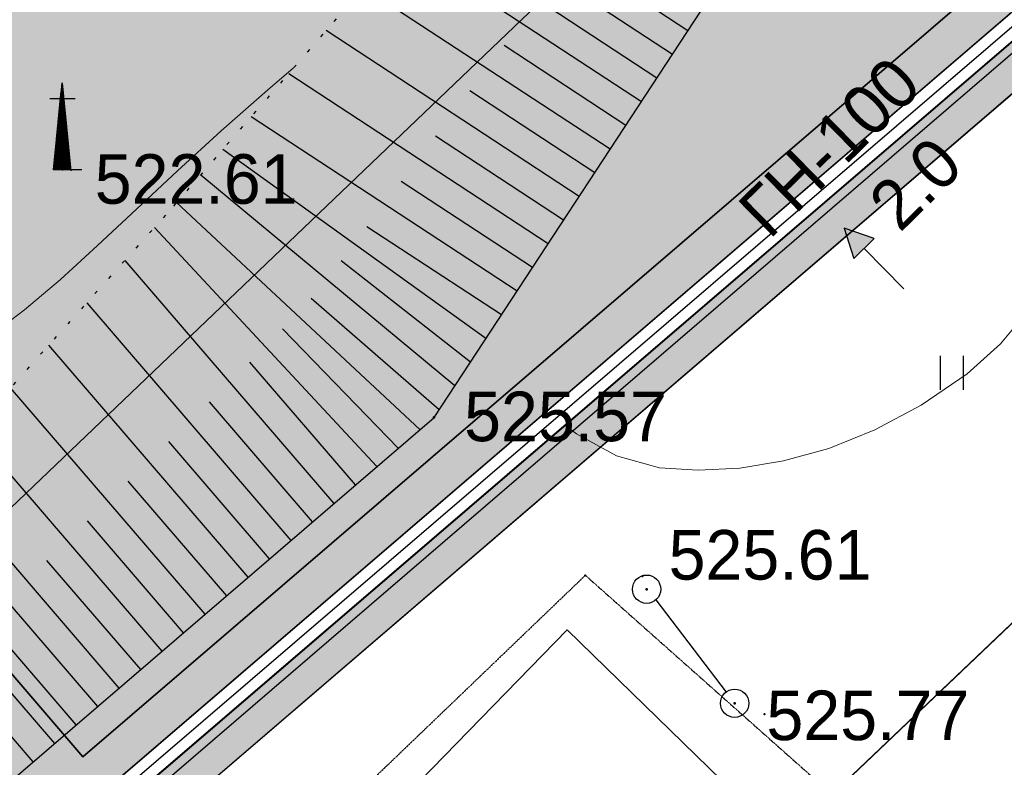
# Model space of a CAD drawing. Header units: millimetres. Extents: x 767170 to 66149698, y -983507 to 2493658.
# Tile 476 of 656: x 5106017 to 5123388, y -729797 to -716604. Entities that reach past the tile are written whole.
import ezdxf

# ---------------------------------------------------------------- set-up
doc = ezdxf.new("R2010")
doc.units = ezdxf.units.MM
for name, pattern in [('Д_ТРОТ_ТРУБА', [3, 1.5, -1.5]), ('ДОРОГИ_ГРУНТ', [7, 5, -2]), ('Контура низ откосов  Штриховая 0.1-0.5 - - - - - - -', [0.6, 0.1, -0.5])]:
    doc.linetypes.add(name, pattern=pattern)
for name, color, linetype in [('(004) Точки рельефа', 7, 'Continuous'), ('(007) Здания', 7, 'Continuous'), ('(013) Газ', 30, 'ИК_Газопровод -------г--------'), ('(022) Возд. Линии', 7, 'Continuous'), ('(025) Дорога', 7, 'Continuous'), ('(028) Гидротехн.', 7, 'Continuous'), ('(031) Горизонтали', 42, 'Continuous'), ('(035) Откосы', 7, 'Continuous'), ('(036) Растительность', 7, 'Continuous'), ('(040) Ограда', 7, 'Continuous'), ('METALL OG', 7, 'Continuous'), ('Пикет', 7, 'Continuous')]:
    doc.layers.add(name, color=color, linetype=linetype)
doc.layers.add('ВВГ 3х2.5', color=5, linetype='Continuous', lineweight=40)
doc.styles.add('BM-431', font='txt')
doc.styles.add('COMPLEX', font='tahoma.ttf')
doc.styles.add('D-431', font='txt')
doc.styles.add('FAYZXON', font='GOTHICB.TTF')
doc.styles.add('S', font='txtwr', dxfattribs={"oblique": 15})
doc.styles.get("Standard").update_dxf_attribs({"font": 'isocpeui.ttf'})
doc.linetypes.add('FENCELINE1', pattern='A,6.35,-2.54,[133,ltypeshp.shx,S=2.54,R=0,X=-2.54,Y=0],-2.54,25.4', length=36.83)
doc.linetypes.add('GAZ_VOZDUSH', pattern='A,1,-2,["~",Standard,S=3,R=0,X=-1.5,Y=-1.5],-1,10', length=14)
doc.linetypes.add('ИК_Газопровод -------г--------', pattern='A,9,-0.6,["Г",Standard,S=1.2,R=0,X=0,Y=-0.6],-1.2', length=10.8)
doc.linetypes.add('ОГРАДА_БЕТ', pattern='A,4,["|",Standard,S=0.8,R=0,X=0,Y=-0.8],4', length=8)
doc.dimstyles.new('MAGENTA genplan dimension', dxfattribs={"dimtxt": 1000, "dimasz": 500, "dimexe": 200, "dimexo": 300, "dimgap": 100, "dimtad": 1, "dimdec": 1, "dimlfac": 0.001, "dimzin": 1, "dimtxsty": 'FAYZXON', "dimblk": 'OBLIQUE', "dimcen": 0, "dimclrd": 142, "dimclre": 142, "dimclrt": 6, "dimadec": 0, "dimazin": 0, "dimtfac": 1, "dimtdec": 1, "dimtmove": 0, "dimatfit": 3, "dimldrblk": 'OBLIQUE', "dimfxl": 1, "dimlwd": 30, "dimlwe": 30, "dimarcsym": 0})

# ---------------------------------------------------------------- blocks, each defined once
blk = doc.blocks.new('_Oblique')
at = {"color": 0, "linetype": 'ByBlock', "lineweight": -2}
blk.add_line((-0.5, -0.5), (0.5, 0.5), dxfattribs=at)
blk = doc.blocks.new('*D294')
at = {"color": 142, "lineweight": 30, "transparency": 16777216}
for p, q in [((1989123, -731441), (1989123, -731185)), ((1992223, -731441), (1992223, -731185)), ((1989123, -731385), (1992223, -731385))]:
    blk.add_line(p, q, dxfattribs=at)
at = {"color": 142, "lineweight": 30, "transparency": 16777216, "xscale": 500, "yscale": 500, "zscale": 500, "rotation": 180}
blk.add_blockref('_Oblique', (1989123, -731385), dxfattribs=at)
at = {"color": 142, "lineweight": 30, "transparency": 16777216, "xscale": 500, "yscale": 500, "zscale": 500}
blk.add_blockref('_Oblique', (1992223, -731385), dxfattribs=at)
at = {"color": 6, "transparency": 16777216, "insert": (1990673, -730689), "char_height": 1000, "attachment_point": 5, "style": 'FAYZXON'}
blk.add_mtext('3,1', dxfattribs=at)
blk = doc.blocks.new('*D295')
at = {"color": 142, "lineweight": 30, "transparency": 16777216}
for p, q in [((1986356, -727461), (1986356, -724361)), ((1986433, -724361), (1986556, -724361)), ((1986433, -727461), (1986556, -727461))]:
    blk.add_line(p, q, dxfattribs=at)
at = {"color": 142, "lineweight": 30, "transparency": 16777216, "xscale": 500, "yscale": 500, "zscale": 500}
for p, rotation in [((1986356, -724361), 90), ((1986356, -727461), 270)]:
    blk.add_blockref('_Oblique', p, dxfattribs=dict(at, rotation=rotation))
at = {"color": 6, "transparency": 16777216, "insert": (1985661, -725911), "char_height": 1000, "attachment_point": 5, "rotation": 90, "style": 'FAYZXON'}
blk.add_mtext('3,1', dxfattribs=at)
blk = doc.blocks.new('I04010')
for p, q in [((-0.412273, 0.007146), (-0.412273, 1.207146)), ((0.387727, 1.207146), (0.387727, 0.007146))]:
    blk.add_line(p, q)
blk = doc.blocks.new('U1061-flat-5')
at = {"layer": '(022) Возд. Линии'}
blk.add_circle((0, 0), 0.25, dxfattribs=at)
at = {"color": 4, "oblique": 15}
blk.add_attdef('Z', (0.797, -0.495), '', height=1, dxfattribs=at)
blk = doc.blocks.new('U1061-flat-6')
at = {"layer": '(022) Возд. Линии'}
blk.add_circle((0, 0), 0.25, dxfattribs=at)
at = {"color": 4, "oblique": 15}
blk.add_attdef('Z', (0.797, -0.495), '', height=1, dxfattribs=at)
blk = doc.blocks.new('I03042-flat-1')
at = {"layer": '(028) Гидротехн.'}
for p, q in [((-0.012, 0), (0.144, 1.536)), ((0.132, 0), (0.132, 1.416)), ((0.138, 0), (0.138, 1.482)), ((0.144, 1.536), (0.294, -0.018)), ((0.144, 0), (0.144, 1.536)), ((0.15, 0), (0.15, 1.47)), ((0.156, 0), (0.156, 1.41)), ((-0.078, 1.26), (0.372, 1.26)), ((0.108, 0), (0.108, 1.236)), ((0.114, 0), (0.114, 1.296)), ((0.12, 0), (0.12, 1.356)), ((0.162, 0), (0.162, 1.35)), ((0.168, 0), (0.168, 1.29)), ((0.174, 0), (0.174, 1.224)), ((0.09, 0), (0.09, 1.056)), ((0.096, 0), (0.096, 1.116)), ((0.102, 0), (0.102, 1.176)), ((0.18, 0), (0.18, 1.164)), ((0.186, 0), (0.186, 1.104)), ((0.192, 0), (0.192, 1.044)), ((0.072, 0), (0.072, 0.87)), ((0.078, 0), (0.078, 0.93)), ((0.084, 0), (0.084, 0.996)), ((0.198, 0), (0.198, 0.978)), ((0.204, 0), (0.204, 0.918)), ((0.06, 0), (0.06, 0.75)), ((0.066, 0), (0.066, 0.81)), ((0.21, 0), (0.21, 0.858)), ((0.216, 0), (0.216, 0.798)), ((0.222, 0), (0.222, 0.732)), ((0.042, 0), (0.042, 0.57)), ((0.048, 0), (0.048, 0.63)), ((0.054, 0), (0.054, 0.69)), ((0.228, 0), (0.228, 0.672)), ((0.234, 0), (0.234, 0.612)), ((0.24, 0), (0.24, 0.552)), ((0.024, 0), (0.024, 0.384)), ((0.03, 0), (0.03, 0.444)), ((0.036, 0), (0.036, 0.504)), ((0.246, 0), (0.246, 0.486)), ((0.252, 0), (0.252, 0.426)), ((0.258, 0), (0.258, 0.366)), ((0.006, 0), (0.006, 0.204)), ((0.012, 0), (0.012, 0.264)), ((0.018, 0), (0.018, 0.324)), ((0.264, 0), (0.264, 0.306)), ((0.27, 0), (0.27, 0.24)), ((0.276, 0), (0.276, 0.18)), ((-0.012, 0), (-0.012, 0.018)), ((0.492, 0), (-0.012, 0)), ((-0.006, 0), (-0.006, 0.078)), ((0, 0), (0, 0.144)), ((0.282, 0), (0.282, 0.12)), ((0.288, 0), (0.288, 0.06)), ((0.294, -0.006), (0.294, 0))]:
    blk.add_line(p, q, dxfattribs=at)
for points in [[(0.186, 1.02), (0.186, 0.9), (0.654, 1.02), (0.54, 0.9)], [(0.654, 1.02), (0.54, 0.9), (0.672, 0.762), (0.552, 0.756)]]:
    blk.add_trace(points, dxfattribs=at)
at = {"color": 4, "style": 'S', "oblique": 15, "width": 1.035276}
blk.add_attdef('Z', (1.033, -0.095), '', height=1.159, dxfattribs=at)
blk = doc.blocks.new('wef-flat-7')
at = {"layer": '(025) Дорога', "linetype": 'Д_ТРОТ_ТРУБА'}
blk.add_hatch(color=0, dxfattribs=at).paths.add_polyline_path([(-1754815.989, -1398303.214), (-1754815.633, -1398302.864), (-1754816.161, -1398302.682)])
at = {"layer": '(022) Возд. Линии', "color": 0}
for points in [[(-1754816.161, -1398302.682), (-1754815.989, -1398303.214)], [(-1754815.11, -1398303.752), (-1754815.811, -1398303.039)]]:
    blk.add_lwpolyline(points, dxfattribs=at)
at = {"layer": '(025) Дорога', "color": 0, "linetype": 'Д_ТРОТ_ТРУБА'}
blk.add_lwpolyline([(-1754815.989, -1398303.214), (-1754815.633, -1398302.864), (-1754816.161, -1398302.682), (-1754815.989, -1398303.214)], close=True, dxfattribs=at)
blk.add_lwpolyline([(-1754815.989, -1398303.214), (-1754815.633, -1398302.864)], dxfattribs=at)
blk = doc.blocks.new('A$C05d28b1e')
at = {"layer": '(004) Точки рельефа', "color": 7, "linetype": 'ByBlock'}
blk.add_point((-75974, -121690), dxfattribs=at)
at = {"layer": '(004) Точки рельефа', "color": 7, "linetype": 'ByBlock', "lineweight": -2}
for p in [(-69421, -126056), (-65671, -129089), (-64118, -131102)]:
    blk.add_point(p, dxfattribs=at)
at = {"layer": '(013) Газ', "linetype": 'GAZ_VOZDUSH', "ltscale": 600, "flags": 128}
for points in [[(139039, 153682), (138885, 152734), (135454, 145357), (130316, 142546), (115842, 109039), (104824, 79051), (99727, 68744), (82201, 34139), (52809, 3628), (56082, -3749), (32593, -24350), (33828, -29046), (31852, -35564), (-6995, -77251), (-10648, -79274), (-22017, -90450), (-29954, -94459), (-74554, -132816), (-76953, -135094)], [(-29501, -81599), (-34885, -86796), (-57126, -108761), (-84722, -135134), (-87949, -138482), (-84911, -141883), (-86034, -142931)]]:
    blk.add_lwpolyline(points, dxfattribs=at)
at = {"layer": '(022) Возд. Линии', "linetype": 'ДОРОГИ_ГРУНТ', "ltscale": 600}
blk.add_lwpolyline([(-65507, -129278), (-64269, -130903)], dxfattribs=at)
at = {"layer": '(031) Горизонтали', "color": 42, "linetype": 'Continuous', "lineweight": 0, "ltscale": 600}
for points in [[(-67111, -126195), (-66907, -126346), (-66200, -126735), (-65446, -126949), (-64760, -126991), (-64026, -126952), (-63254, -126825), (-62457, -126603), (-61644, -126277), (-60826, -125841), (-60014, -125287), (-59426, -124756), (-58898, -124125), (-58410, -123403), (-57942, -122598), (-57473, -121717), (-56981, -120768), (-56447, -119760), (-55850, -118700), (-55168, -117596), (-54477, -116535), (-53738, -115399), (-52973, -114229), (-52713, -113832)], [(-77269, -124632), (-76648, -124161), (-76013, -123622), (-75357, -123025), (-74671, -122382), (-73948, -121703), (-73179, -121000), (-72358, -120281), (-71902, -119891)]]:
    blk.add_lwpolyline(points, dxfattribs=at)
blk.add_lwpolyline([(-68722, -124991), (-68722, -124991)], close=True, dxfattribs=at)
at = {"layer": '(035) Откосы', "ltscale": 600}
for p, q in [((-69338, -116940), (-65215, -119646)), ((-70000, -117702), (-65763, -120482)), ((-66974, -117893), (-64941, -119228)), ((-70662, -118464), (-66312, -121318)), ((-67579, -118692), (-65489, -120064)), ((-71323, -119225), (-66860, -122153)), ((-68184, -119491), (-66038, -120900)), ((-71985, -119987), (-67409, -122989)), ((-68789, -120290), (-66586, -121736)), ((-72647, -120749), (-67957, -123825)), ((-69394, -121089), (-67135, -122571)), ((-73147, -121325), (-68506, -124661)), ((-73537, -121774), (-69054, -125497)), ((-69999, -121888), (-67683, -123407)), ((-73964, -122266), (-69673, -126272)), ((-74352, -122705), (-70431, -126924)), ((-70605, -122686), (-68232, -124243)), ((-74875, -123286), (-71189, -127575)), ((-71062, -123290), (-68780, -125079)), ((-71586, -123953), (-69329, -125915)), ((-75549, -124036), (-71948, -128227)), ((-72095, -124492), (-70052, -126598)), ((-76223, -124785), (-72706, -128878)), ((-72674, -125080), (-70810, -127249)), ((-76897, -125535), (-73465, -129530)), ((-73390, -125781), (-71569, -127901)), ((-77571, -126285), (-74223, -130182)), ((-74106, -126482), (-72327, -128553)), ((-78245, -127035), (-74981, -130833)), ((-74823, -127182), (-73085, -129204)), ((-78919, -127784), (-75740, -131485)), ((-75539, -127883), (-73844, -129856)), ((-79593, -128534), (-76498, -132136)), ((-76255, -128583), (-74602, -130507)), ((-76971, -129284), (-75360, -131159)), ((-77687, -129985), (-76119, -131810))]:
    blk.add_line(p, q, dxfattribs=at)
at = {"layer": '(035) Откосы', "linetype": 'Контура низ откосов  Штриховая 0.1-0.5 - - - - - - -', "ltscale": 600}
blk.add_lwpolyline([(-58043, -62121), (-51597, -72270), (-40161, -84572), (-36241, -91710), (-36416, -92038), (-37251, -92867), (-52689, -103803), (-66190, -113316), (-74159, -122490), (-84579, -134080)], dxfattribs=at)
at = {"layer": '(035) Откосы', "ltscale": 600}
blk.add_lwpolyline([(-82186, -137023), (-69421, -126056), (-64578, -118675), (-47013, -107040), (-32314, -93471), (-31996, -93107), (-31938, -92630), (-37675, -83853), (-49817, -71663), (-58043, -62121)], dxfattribs=at)
at = {"layer": '(040) Ограда', "linetype": 'ОГРАДА_БЕТ', "ltscale": 600, "flags": 128}
blk.add_lwpolyline([(-84579, -134080), (-82186, -137023), (-81425, -137959), (-27799, -91911)], dxfattribs=at)
at = {"layer": '(040) Ограда', "ltscale": 600}
blk.add_lwpolyline([(-84889, -134332), (-82496, -137275), (-81476, -138531), (-27538, -92214)], dxfattribs=at)
at = {"layer": '(022) Возд. Линии', "xscale": 1000, "yscale": 1000, "zscale": 1000}
for name, p in [('I03042-flat-1', (-76124, -121690)), ('wef-flat-7', (1754753976, 1398179963)), ('U1061-flat-5', (-65671, -129089)), ('U1061-flat-6', (-64118, -131102))]:
    blk.add_blockref(name, p, dxfattribs=at)
at = {"layer": '(036) Растительность', "linetype": 'Continuous', "xscale": 500, "yscale": 500, "zscale": 500}
blk.add_blockref('I04010', (-60280, -125574), dxfattribs=at)
at = {"layer": '(004) Точки рельефа', "linetype": 'ByBlock', "char_height": 875, "attachment_point": 4, "style": 'D-431'}
for s, insert in [('522.61', (-75407, -121856)), ('525.57', (-68891, -126046)), ('525.61', (-65283, -128488)), ('525.77', (-63557, -131321))]:
    blk.add_mtext(s, dxfattribs=dict(at, insert=insert))
at = {"layer": '(013) Газ', "color": 0, "linetype": 'Continuous', "style": 'BM-431'}
for s, p in [('ГН-100', (-63503, -122933)), ('2.0', (-61203, -122809))]:
    blk.add_text(s, height=875, rotation=44.5088, dxfattribs=at).set_placement(p)
blk = doc.blocks.new('asdaw1234141')
at = {"layer": '(004) Точки рельефа', "color": 7, "linetype": 'ByBlock', "lineweight": -2}
for p in [(-53756, -63887), (-50006, -66920), (-48453, -68933)]:
    blk.add_point(p, dxfattribs=at)
at = {"layer": '(007) Здания', "elevation": 525677}
blk.add_lwpolyline([(-57044, -73433), (-51409, -67639), (-48226, -70734), (-53861, -76528)], close=True, dxfattribs=at)
at = {"layer": '(013) Газ', "linetype": 'GAZ_VOZDUSH', "ltscale": 600, "flags": 128}
blk.add_lwpolyline([(-13836, -19430), (-19220, -24627), (-41461, -46592), (-69057, -72965), (-72284, -76313), (-69246, -79714), (-70369, -80762)], dxfattribs=at)
at = {"layer": '(022) Возд. Линии', "linetype": 'ДОРОГИ_ГРУНТ', "ltscale": 600}
blk.add_lwpolyline([(-49842, -67109), (-48604, -68734)], dxfattribs=at)
at = {"layer": '(025) Дорога', "linetype": 'Д_ТРОТ_ТРУБА', "elevation": 525688}
blk.add_lwpolyline([(-51087, -66676), (-58070, -73377), (-51457, -80093), (-44337, -72674), (-51087, -66676)], dxfattribs=at)
at = {"layer": '(031) Горизонтали', "color": 42, "linetype": 'Continuous', "lineweight": 0, "ltscale": 600}
blk.add_lwpolyline([(-51446, -64026), (-51242, -64177), (-50535, -64566), (-49781, -64780), (-49095, -64822), (-48361, -64783), (-47589, -64656), (-46792, -64434), (-45979, -64108), (-45161, -63672), (-44349, -63118), (-43761, -62587), (-43233, -61956), (-42745, -61234), (-42277, -60429), (-41808, -59548), (-41316, -58599), (-40782, -57591), (-40185, -56531), (-39503, -55427), (-38812, -54366), (-38073, -53230), (-37308, -52060), (-37048, -51663)], dxfattribs=at)
blk.add_lwpolyline([(-53057, -62822), (-53057, -62822)], close=True, dxfattribs=at)
at = {"layer": '(035) Откосы', "ltscale": 600}
for p, q in [((-53673, -54771), (-49550, -57477)), ((-54335, -55533), (-50098, -58313)), ((-51309, -55724), (-49276, -57059)), ((-54997, -56295), (-50647, -59149)), ((-51914, -56523), (-49824, -57895)), ((-55658, -57056), (-51195, -59984)), ((-52519, -57322), (-50373, -58731)), ((-56320, -57818), (-51744, -60820)), ((-53124, -58121), (-50921, -59567)), ((-56982, -58580), (-52292, -61656)), ((-53729, -58920), (-51470, -60402)), ((-57482, -59156), (-52841, -62492)), ((-57872, -59605), (-53389, -63328)), ((-54334, -59719), (-52018, -61238)), ((-58299, -60097), (-54008, -64103)), ((-58687, -60536), (-54766, -64755)), ((-54940, -60517), (-52567, -62074)), ((-59210, -61117), (-55524, -65406)), ((-55397, -61121), (-53115, -62910)), ((-55921, -61784), (-53664, -63746)), ((-59884, -61867), (-56283, -66058)), ((-56430, -62323), (-54387, -64429)), ((-60558, -62616), (-57041, -66709)), ((-57009, -62911), (-55145, -65080)), ((-61232, -63366), (-57800, -67361)), ((-57725, -63612), (-55904, -65732)), ((-61906, -64116), (-58558, -68013)), ((-58441, -64313), (-56662, -66384)), ((-62580, -64866), (-59316, -68664)), ((-59158, -65013), (-57420, -67035)), ((-63254, -65615), (-60075, -69316)), ((-59874, -65714), (-58179, -67687)), ((-63928, -66365), (-60833, -69967)), ((-60590, -66414), (-58937, -68338)), ((-61306, -67115), (-59695, -68990)), ((-62022, -67816), (-60454, -69641))]:
    blk.add_line(p, q, dxfattribs=at)
at = {"layer": '(040) Ограда', "linetype": 'ОГРАДА_БЕТ', "ltscale": 600, "flags": 128}
blk.add_lwpolyline([(-68914, -71911), (-66521, -74854), (-65760, -75790), (-12134, -29742)], dxfattribs=at)
at = {"layer": '(040) Ограда', "ltscale": 600}
blk.add_lwpolyline([(-69224, -72163), (-66831, -75106), (-65811, -76362), (-11873, -30045)], dxfattribs=at)
at = {"layer": 'Пикет', "color": 7, "linetype": 'ByBlock', "lineweight": -2, "transparency": 16777216}
for p in [(-51087, -66676, 525981), (-50081, -66688, 526119), (-47927, -69124, 526016)]:
    blk.add_point(p, dxfattribs=at)
at = {"layer": '(022) Возд. Линии', "xscale": 1000, "yscale": 1000, "zscale": 1000}
for name, p in [('wef-flat-7', (1754769641, 1398242132)), ('U1061-flat-5', (-50006, -66920)), ('U1061-flat-6', (-48453, -68933))]:
    blk.add_blockref(name, p, dxfattribs=at)
at = {"layer": '(036) Растительность', "linetype": 'Continuous', "xscale": 500, "yscale": 500, "zscale": 500}
blk.add_blockref('I04010', (-44615, -63405), dxfattribs=at)
at = {"layer": '(004) Точки рельефа', "linetype": 'ByBlock', "char_height": 875, "attachment_point": 4, "style": 'D-431'}
for s, insert in [('522.61', (-59742, -59687)), ('525.57', (-53226, -63877))]:
    blk.add_mtext(s, dxfattribs=dict(at, insert=insert))
at = {"layer": '(013) Газ', "color": 0, "linetype": 'Continuous', "style": 'BM-431'}
for s, p in [('ГН-100', (-47838, -60764)), ('2.0', (-45538, -60640))]:
    blk.add_text(s, height=875, rotation=44.5088, dxfattribs=at).set_placement(p)
at = {"color": 4, "oblique": 15}
for p in [(7915, -43169, 526510), (-14957, -65237, 525926), (-30354, -80716, 525694), (-52139, -102428, 524466)]:
    blk.add_attdef('Z', p, '', height=1000, rotation=4.8022, dxfattribs=at)
blk = doc.blocks.new('A$C204b781e')
h = blk.add_hatch(color=1)
h.dxf.hatch_style = 1
h.paths.add_polyline_path([(-1750, 1750), (1750, 1750), (1750, -1750), (-1750, -1750)])
for p, q in [((-4299.18, 1550), (-4779.18, 1550)), ((-4299.18, -1550), (-4779.18, -1550))]:
    blk.add_line(p, q)
for points in [[(1750, 1750), (1750, 2550), (-1750, 2550), (-1750, 1750)], [(-1750, -1750), (-1750, -2550), (1750, -2550), (1750, -1750)]]:
    blk.add_lwpolyline(points)
at = {"ltscale": 0.2}
blk.add_lwpolyline([(-1750, 1750), (1750, 1750), (1750, -1750), (-1750, -1750)], close=True, dxfattribs=at)
at = {"color": 2, "ltscale": 0.2}
blk.add_lwpolyline([(-1550, 1550), (1550, 1550), (1550, -1550), (-1550, -1550)], close=True, dxfattribs=at)
for centre in [(-5769.45, 1550), (-5791.68, -1550), (-1550, -6751.43), (1550, -6751.43)]:
    blk.add_circle(centre, 877.5)
at = {"ltscale": 50}
for s, p in [('Б', (-6363.77, 1129.49)), ('А', (-6386, -1970.51)), ('1', (-2199.03, -7262.02)), ('2', (900.97, -7262.02))]:
    blk.add_text(s, height=1080, dxfattribs=at).set_placement(p)
dim = blk.add_linear_dim(base=(-4316.6, 1550), p1=(-4539.18, -1550), p2=(-4539.18, 1550), angle=90, dimstyle='MAGENTA genplan dimension')
dim.commit()
dim.dimension.update_dxf_attribs({"geometry": '*D295', "text_midpoint": (-5011.78, 0), "insert": (-1990672.56, 725911.28)})
dim = blk.add_linear_dim(base=(1550, -5473.25), p1=(-1550, -5830.12), p2=(1550, -5830.12), dimstyle='MAGENTA genplan dimension')
dim.commit()
dim.dimension.update_dxf_attribs({"geometry": '*D294', "text_midpoint": (0, -4778.07), "insert": (-1990672.56, 725911.28)})

msp = doc.modelspace()

# ---------------------------------------------------------------- hatches: boundary and pattern name
at = {"true_color": 0xb1ab95}
h = msp.add_hatch(color=253, dxfattribs=at)
h.dxf.hatch_style = 1
edge = h.paths.add_edge_path(flags=17)
edge.add_line((5098328.86, -738071.2), (5097915.34, -737503.02))
edge.add_line((5097915.34, -737503.02), (5096931.78, -738360.79))
edge.add_line((5096931.78, -738360.79), (5059545.14, -686990.45))
edge.add_line((5059545.14, -686990.45), (5004229.9, -602908.45))
edge.add_arc((5009661.29, -598492.56), 7000, 211.28657, 219.112196, ccw=False)
edge.add_line((5003679.22, -602127.79), (5003229.88, -601388.36))
edge.add_line((5003229.88, -601388.36), (4983953.64, -572087.48))
edge.add_line((4983953.64, -572087.48), (5111746.18, -494446.5))
edge.add_line((5111746.18, -494446.5), (5116840.86, -503524.83))
edge.add_line((5116840.86, -503524.83), (5114029.81, -505186.6))
edge.add_line((5114029.81, -505186.6), (5117083.12, -510351.6))
edge.add_line((5117083.12, -510351.6), (5119777.97, -508758.53))
edge.add_line((5119777.97, -508758.53), (5173113.12, -603797.76))
edge.add_line((5173113.12, -603797.76), (5142488.82, -624059.16))
edge.add_line((5142488.82, -624059.16), (5142257.35, -629108.35))
edge.add_line((5142257.35, -629108.35), (5143613.74, -630946.33))
edge.add_line((5143613.74, -630946.33), (5122742.68, -649693.55))
edge.add_line((5122742.68, -649693.55), (5153709.99, -689621.19))
edge.add_line((5153709.99, -689621.19), (5107133.67, -729612.65))
edge.add_line((5107133.67, -729612.65), (5104266.42, -726274.34))
edge.add_line((5104266.42, -726274.34), (5099895.98, -730028.08))
edge.add_line((5099895.98, -730028.08), (5102913.13, -734173.73))
edge.add_line((5102913.13, -734173.73), (5104023.68, -733205.21))
edge.add_line((5104023.68, -733205.21), (5101482.87, -730246.98))
edge.add_line((5101482.87, -730246.98), (5104137.97, -727966.53))
edge.add_line((5104137.97, -727966.53), (5106679.31, -730925.39))
edge.add_line((5106679.31, -730925.39), (5154671.28, -689718.44))
edge.add_line((5154671.28, -689718.44), (5123694.92, -649779.14))
edge.add_line((5123694.92, -649779.14), (5144554.49, -631042.24))
edge.add_line((5144554.49, -631042.24), (5142967.99, -628892.43))
edge.add_line((5142967.99, -628892.43), (5143171.79, -624446.63))
edge.add_line((5143171.79, -624446.63), (5174041.97, -604022.56))
edge.add_line((5174041.97, -604022.56), (5112002, -493472.01))
edge.add_line((5112002, -493472.01), (4982970.04, -571866.01))
edge.add_line((4982970.04, -571866.01), (5058969.43, -687388.99))
edge.add_line((5058969.43, -687388.99), (5096815.68, -739390.85))
edge.add_line((5096815.68, -739390.85), (5098328.86, -738071.2))
h.paths.add_polyline_path([(5058640.46, -687616.72), (4982407.98, -571739.45), (5112148.18, -492915.16), (5174572.74, -604151.02), (5143562.06, -624668.05), (5143374.06, -628769.05), (5145092.06, -631097.05), (5124239.06, -649828.05), (5155218.78, -689771.68), (5106939.91, -731228.8), (5107460.9, -731835.39), (5104805.8, -734115.84), (5104284.31, -733508.66), (5103149.42, -734498.41), (5104323.65, -736111.82), (5109153.09, -731963.84), (5108306.41, -730978.06), (5156180.05, -689868.9), (5125191.31, -649913.64), (5146032.82, -631192.96), (5144084.7, -628553.13), (5144245.04, -625055.52), (5175501.59, -604375.82), (5112404, -491940.66), (4981424.38, -571517.97), (5058064.75, -688015.26), (5096633.24, -741009.51), (5098978.66, -738964.05), (5098565.15, -738395.87), (5096749.34, -739979.46)])
at = {"true_color": 0x7abf6e, "transparency": 33554687}
h = msp.add_hatch(color=83, dxfattribs=at)
h.dxf.hatch_style = 1
edge = h.paths.add_edge_path()
edge.add_line((5122742.68, -649693.55), (5143613.74, -630946.33))
edge.add_line((5143613.74, -630946.33), (5142257.35, -629108.35))
edge.add_line((5142257.35, -629108.35), (5142488.82, -624059.16))
edge.add_line((5142488.82, -624059.16), (5173113.12, -603797.76))
edge.add_line((5173113.12, -603797.76), (5119777.97, -508758.53))
edge.add_line((5119777.97, -508758.53), (5117083.12, -510351.6))
edge.add_line((5117083.12, -510351.6), (5112899.68, -512755.05))
edge.add_arc((5114394.14, -515356.32), 3000, 119.878037, 209.878037)
edge.add_line((5111792.88, -516850.78), (5140723.46, -567207.27))
edge.add_line((5140723.46, -567207.27), (5149594.97, -582648.98))
edge.add_arc((5143525.35, -586136.06), 7000, -55.270017, 29.878037, ccw=False)
edge.add_line((5147513.32, -591888.99), (5136480.43, -598526.33))
edge.add_arc((5138023.91, -601098.81), 3000, 120.963657, 139.566005)
edge.add_line((5135740.45, -599153.09), (5140419.05, -606846.5))
edge.add_arc((5148537.81, -605125.89), 8299.08, 65.859243, 191.965676, ccw=False)
edge.add_line((5151931.97, -597552.62), (5158872.89, -593333.25))
edge.add_line((5158872.89, -593333.25), (5161470.14, -597605.76))
edge.add_line((5161470.14, -597605.76), (5154634.12, -601761.35))
edge.add_line((5154634.12, -601761.35), (5154066.14, -602106.62))
edge.add_arc((5148537.81, -605125.89), 6299.08, 28.640917, 117.796969)
edge.add_arc((5146529.59, -601324.68), 2000, 0, 117.687433, ccw=False)
edge.add_arc((5146529.59, -601324.68), 2000, -180, 0, ccw=False)
edge.add_arc((5146529.59, -601324.68), 2000, 118.008419, 180, ccw=False)
edge.add_arc((5148537.81, -605125.89), 6299.08, 117.898884, 214.625333)
edge.add_line((5143354.39, -608705.08), (5146316.59, -610327.73))
edge.add_line((5146316.59, -610327.73), (5146411.61, -614558.72))
edge.add_line((5146411.61, -614558.72), (5144992.63, -615421.02))
edge.add_arc((5136112.27, -616126.95), 8908.37, -114.382837, 4.545082, ccw=False)
edge.add_arc((5118167.93, -627035.68), 14537.88, -112.551967, 11.084172, ccw=False)
edge.add_arc((5104709.16, -639325.57), 7964.66, 229.589974, 351.797706, ccw=False)
edge.add_line((5099546.04, -645390.06), (5096836.72, -647036.48))
edge.add_line((5096836.72, -647036.48), (5093125.07, -645003.28))
edge.add_line((5093125.07, -645003.28), (5093030.05, -640772.3))
edge.add_line((5093030.05, -640772.3), (5093983.78, -640192.73))
edge.add_line((5093983.78, -640192.73), (5087647.37, -629771.26))
edge.add_line((5087647.37, -629771.26), (5074493.01, -636846.38))
edge.add_line((5074493.01, -636846.38), (5069720.98, -655211.31))
edge.add_line((5069720.98, -655211.31), (5085792.02, -694634.25))
edge.add_line((5085792.02, -694634.25), (5091848.11, -689660.84))
edge.add_arc((5089944.17, -687342.43), 3000, 309.393717, 399.393717)
edge.add_line((5092262.58, -685438.49), (5090358.64, -683120.09))
edge.add_line((5090358.64, -683120.09), (5120497.97, -658368.9))
edge.add_line((5120497.97, -658368.9), (5138272.08, -680012.3))
edge.add_line((5138272.08, -680012.3), (5140802.79, -683103.18))
edge.add_line((5140802.79, -683103.18), (5137707.13, -685644.58))
edge.add_line((5137707.13, -685644.58), (5135169.05, -682552.96))
edge.add_line((5135169.05, -682552.96), (5135174.86, -682548.2))
edge.add_line((5135174.86, -682548.2), (5133909.14, -681006.43))
edge.add_line((5133909.14, -681006.43), (5096016.76, -712117.88))
edge.add_line((5096016.76, -712117.88), (5105526.82, -725184.98))
edge.add_line((5105526.82, -725184.98), (5104263.05, -726270.42))
edge.add_line((5104263.05, -726270.42), (5107133.67, -729612.65))
edge.add_line((5107133.67, -729612.65), (5153709.99, -689621.19))
edge.add_line((5153709.99, -689621.19), (5122742.68, -649693.55))

# ---------------------------------------------------------------- block references
at = {"rotation": 40.65906120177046}
msp.add_blockref('A$C204b781e', (5104471.88, -731041.18), dxfattribs=at)

# ---------------------------------------------------------------- next in the draw order: block references
at = {"color": 5, "lineweight": 50}
msp.add_blockref('A$C05d28b1e', (5182748.06, -597565.05), dxfattribs=at)

# ---------------------------------------------------------------- next in the draw order: linework, layer by layer
for points in [[(5099025.24, -738923.43), (5096633.24, -741009.51), (5058064.75, -688015.26), (4981424.38, -571517.97), (5112404, -491940.66), (5175501.59, -604375.82), (5144245.04, -625055.52), (5144084.7, -628553.13), (5146032.82, -631192.96), (5125191.31, -649913.64), (5156180.05, -689868.9), (5108306.41, -730978.06), (5109153.09, -731963.84), (5104323.65, -736111.82)], [(5095990.74, -753451.75), (5235482.9, -620698.59)], [(5122742.68, -649693.55), (5153709.99, -689621.19), (5107133.67, -729612.65), (5104266.42, -726274.34), (5099895.98, -730028.08), (5102913.13, -734173.73), (5104023.68, -733205.21), (5101482.87, -730246.98), (5104137.97, -727966.53), (5106679.31, -730925.39), (5154671.28, -689718.44), (5123694.92, -649779.14)], [(5124239.06, -649828.05), (5155218.78, -689771.68), (5106939.91, -731228.8), (5107460.9, -731835.39), (5104805.8, -734115.84), (5104284.31, -733508.66), (5103149.42, -734498.41), (5104323.65, -736111.82), (5109153.09, -731963.84), (5108306.41, -730978.06), (5156180.05, -689868.9), (5125191.31, -649913.64)], [(5107133.67, -729612.65), (5153709.99, -689621.19)], [(5095990.74, -753451.75), (5125456.02, -725409.97)], [(5099790.68, -730118.52), (5104266.42, -726274.34), (5107133.67, -729612.65)], [(5104266.42, -726274.34), (5107133.67, -729612.65)]]:
    msp.add_lwpolyline(points)
at = {"layer": 'METALL OG', "color": 5, "lineweight": 30, "ltscale": 120}
for points in [[(5106679.31, -730925.39), (5154671.28, -689718.44)], [(5155218.78, -689771.68), (5106939.91, -731228.8)]]:
    msp.add_lwpolyline(points, dxfattribs=at)
at = {"layer": 'METALL OG', "color": 5, "linetype": 'FENCELINE1', "lineweight": 30, "ltscale": 80}
msp.add_lwpolyline([(5106809.61, -731077.1), (5154945.03, -689745.06)], dxfattribs=at)

# ---------------------------------------------------------------- next in the draw order: block references
at = {"layer": 'ВВГ 3х2.5', "color": 1, "lineweight": 40}
msp.add_blockref('asdaw1234141', (5167083.06, -659734.05), dxfattribs=at)

# ---------------------------------------------------------------- next in the draw order: texts
at = {"insert": (3944978.03, -720417.04), "char_height": 1941.3376, "width": 89869.9222, "attachment_point": 1, "style": 'COMPLEX'}
msp.add_mtext('\\pi7550.84882;{\\fTahoma|b1|i0|c204|p34;Yer ishlarining kartogrammasi birinchi bosqichda smeta \\P\\pi1574.29308;hujjatlariga kiritilganligi sababli bu bosqichda smeta hujjatlarida \\P\\pi32037.25658;hisobga olinnmaydi}', dxfattribs=at)

doc.saveas('drawing.dxf')
